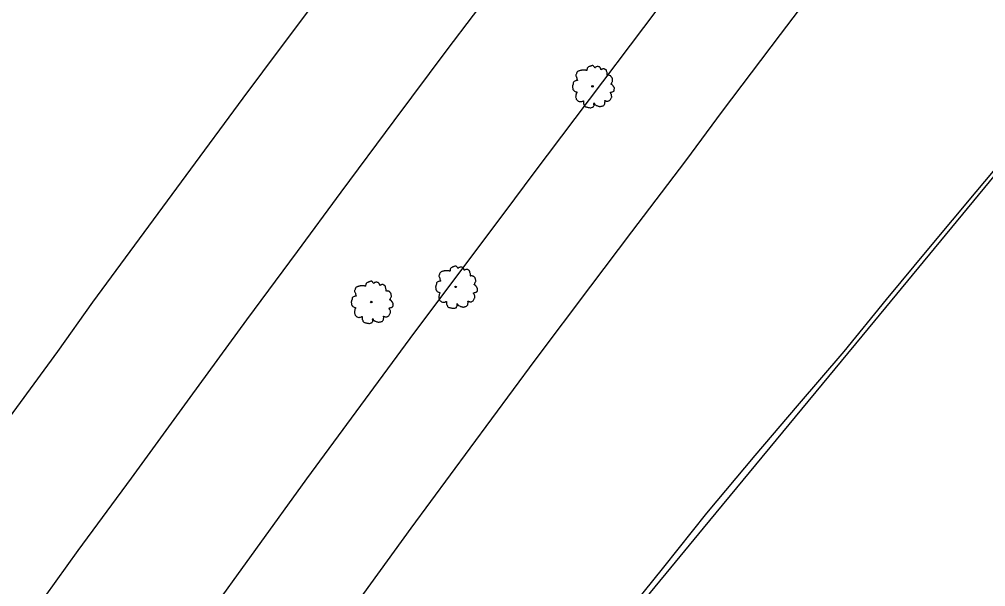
# Model space of a CAD drawing. Extents: x 2161152 to 2175754, y 602179 to 617749.
# Drawn here: x 2162520.6 to 2162771.2, y 604578.1 to 604725.4 of the extents above; entities that cross this region are included whole.
import ezdxf

# ---------------------------------------------------------------- set-up
doc = ezdxf.new("R2010")
doc.units = 0
for name, color, linetype in [('RD_EX_Fence_Other', 7, 'Continuous'), ('RD_EX_GuardRail', 7, 'Continuous'), ('RD_EX_Road', 7, 'Continuous'), ('RD_EX_VEG', 7, 'Continuous')]:
    doc.layers.add(name, color=color, linetype=linetype)

msp = doc.modelspace()

# ---------------------------------------------------------------- linework, layer by layer
at = {"layer": 'RD_EX_Fence_Other'}
msp.add_lwpolyline([(2162232.38, 604067.21), (2162284.43, 604150.47), (2162337.26, 604232.38), (2162363.46, 604272.19), (2162397.57, 604323.62), (2162428.9, 604370.18), (2162461.59, 604418.14), (2162486.44, 604453.93), (2162511.5, 604489.58), (2162532.17, 604518.67), (2162568.74, 604569.4), (2162595.2, 604606.09), (2162621.99, 604642.55), (2162649.09, 604678.78), (2162654.18, 604685.5), (2162696.93, 604742.36), (2162714.01, 604764.54), (2162730.82, 604786.76), (2162752.93, 604817.73)], dxfattribs=at)
at = {"layer": 'RD_EX_GuardRail'}
msp.add_lwpolyline([(2162410.86, 604221.6), (2162423.58, 604241.24), (2162436.52, 604261.5), (2162455.96, 604291.03), (2162465.32, 604305.06), (2162476.07, 604320.04), (2162487.77, 604335.61), (2162503, 604355.55), (2162518.86, 604375.27), (2162539.4, 604400.66), (2162567.97, 604435.6), (2162587.65, 604459.27), (2162616.38, 604494.1), (2162656.02, 604542.19), (2162698.03, 604593.25), (2162742.48, 604647.09), (2162786.5, 604700.51), (2162813.97, 604733.95), (2162832.09, 604756.01), (2162864.31, 604795.24), (2162885.61, 604820.67)], dxfattribs=at)
at = {"layer": 'RD_EX_Road'}
for points in [[(2162767.97, 604950.38), (2162756.2, 604935.54), (2162744.21, 604920.48), (2162734.6, 604908.14), (2162721.18, 604891.12), (2162711.26, 604878.53), (2162697.66, 604861.31), (2162688.27, 604849.32), (2162677.56, 604835.55), (2162668.18, 604823.5), (2162659.74, 604812.49), (2162645.44, 604793.81), (2162635.81, 604781.16), (2162626.6, 604768.89), (2162613.62, 604751.7), (2162603.46, 604738.22), (2162588.8, 604718.57), (2162578.58, 604704.87), (2162563.77, 604684.87), (2162552.93, 604670.07), (2162539.57, 604651.93), (2162530.46, 604639.17), (2162517.24, 604621.03)], [(2162521.64, 604567.61), (2162535.9, 604587.44), (2162549.67, 604606.29), (2162564.92, 604627.22), (2162579.63, 604647.35), (2162592.71, 604665.12), (2162604.05, 604680.52), (2162617.82, 604699.05), (2162631.57, 604717.45), (2162645.22, 604735.52), (2162661.01, 604756.48), (2162673.06, 604772.4), (2162687.44, 604791.33), (2162701.84, 604810.09), (2162715.57, 604827.68), (2162721.91, 604836.02), (2162728.8, 604844.9), (2162736.16, 604854.24), (2162747.33, 604868.28), (2162761.13, 604885.86), (2162772.62, 604900.31)], [(2162776.25, 604797.31), (2162766.81, 604785.26), (2162758.66, 604774.75), (2162746.73, 604759.2), (2162738.03, 604747.92), (2162725.92, 604732.02), (2162717.91, 604721.44), (2162702.88, 604701.5), (2162693.37, 604688.66), (2162679.41, 604670.16), (2162668.71, 604656.08), (2162654.33, 604636.85), (2162637.45, 604614.02), (2162622.19, 604593.31), (2162605.59, 604570.34)], [(2162674.51, 604566.73), (2162687.73, 604583.13), (2162698.94, 604597.17), (2162711.49, 604612.16), (2162722.42, 604625), (2162734.51, 604639.17), (2162745.49, 604652.62), (2162756.46, 604665.89), (2162768.79, 604680.58), (2162782.23, 604696.69)]]:
    msp.add_lwpolyline(points, dxfattribs=at)
at = {"layer": 'RD_EX_VEG'}
for centre, radius in [((2162669.27, 604707.97), 0.188), ((2162669.26, 604707.96), 0.000075), ((2162633.77, 604655.9), 0.188), ((2162633.76, 604655.89), 0.000075), ((2162611.89, 604651.98), 0.188), ((2162611.88, 604651.97), 0.000075)]:
    msp.add_circle(centre, radius, dxfattribs=at)
for points in [[(2162669.37, 604713.35), (2162669.15, 604713.37), (2162668.9, 604713.29), (2162668.71, 604713.22), (2162668.55, 604713.16), (2162668.38, 604713.09), (2162668.15, 604712.96), (2162667.98, 604712.81), (2162667.89, 604712.62), (2162667.85, 604712.45), (2162667.82, 604712.24), (2162667.82, 604712.11), (2162667.72, 604712.09), (2162667.61, 604712.11), (2162667.42, 604712.17), (2162667.23, 604712.17), (2162667.05, 604712.17), (2162666.78, 604712.15), (2162666.52, 604712.15), (2162666.32, 604712.11), (2162666.07, 604712.07), (2162665.79, 604711.98), (2162665.53, 604711.89), (2162665.3, 604711.7), (2162665.12, 604711.34), (2162665.02, 604711.08), (2162664.91, 604710.89), (2162665.02, 604710.56), (2162665.15, 604710.29), (2162665.17, 604710.14), (2162665.23, 604709.83), (2162665.3, 604709.66), (2162665.4, 604709.51), (2162665.34, 604709.49), (2162665.06, 604709.45), (2162664.84, 604709.38), (2162664.52, 604709.21), (2162664.35, 604709.04), (2162664.27, 604708.79), (2162664.25, 604708.53), (2162664.18, 604708.38), (2162664.12, 604708.18), (2162664.1, 604708.12), (2162664.07, 604707.88), (2162664.14, 604707.54), (2162664.16, 604707.28), (2162664.25, 604707.11), (2162664.37, 604706.98), (2162664.5, 604706.79), (2162664.8, 604706.62), (2162665.04, 604706.55), (2162665.19, 604706.53), (2162665.06, 604706.15), (2162665.02, 604705.89), (2162664.93, 604705.59), (2162664.93, 604705.53), (2162664.89, 604705.18), (2162665, 604704.93), (2162665.06, 604704.65), (2162665.19, 604704.48), (2162665.4, 604704.26), (2162665.64, 604704.09), (2162666.02, 604704), (2162666.32, 604704.02), (2162666.75, 604704.15), (2162666.93, 604704.2), (2162666.92, 604704.07), (2162666.93, 604703.79), (2162666.93, 604703.47), (2162667.05, 604703.23), (2162667.12, 604703.02), (2162667.23, 604702.83), (2162667.48, 604702.67), (2162667.78, 604702.61), (2162668.1, 604702.5), (2162668.43, 604702.44), (2162668.81, 604702.42), (2162669.26, 604702.53), (2162669.46, 604702.63), (2162669.54, 604702.76), (2162669.69, 604703.04), (2162669.65, 604703.21), (2162669.67, 604703.66), (2162669.75, 604703.53), (2162669.88, 604703.27), (2162670.25, 604703.04), (2162670.55, 604702.91), (2162670.91, 604702.8), (2162671.13, 604702.74), (2162671.49, 604702.8), (2162671.77, 604702.85), (2162672.05, 604702.95), (2162672.28, 604703.15), (2162672.41, 604703.36), (2162672.44, 604703.57), (2162672.5, 604703.85), (2162672.54, 604703.98)], [(2162672.54, 604703.98), (2162672.48, 604704.11), (2162672.44, 604704.3), (2162672.5, 604704.28), (2162672.63, 604704.24), (2162672.84, 604704.15), (2162673.01, 604704.09), (2162673.25, 604704.11), (2162673.46, 604704.18), (2162673.79, 604704.39), (2162674, 604704.75), (2162674.21, 604705.05), (2162674.26, 604705.29), (2162674.22, 604705.46), (2162674.21, 604705.83), (2162674.06, 604706.02), (2162674.02, 604706.11), (2162673.94, 604706.41), (2162674, 604706.45), (2162674.21, 604706.49), (2162674.49, 604706.58), (2162674.69, 604706.68), (2162674.86, 604706.81), (2162674.92, 604706.98), (2162674.9, 604707.28), (2162674.94, 604707.58), (2162674.88, 604707.69), (2162674.81, 604707.8), (2162674.75, 604707.95), (2162674.64, 604708.06), (2162674.56, 604708.18), (2162674.49, 604708.25), (2162674.39, 604708.36), (2162674.26, 604708.46), (2162674.15, 604708.49), (2162674.11, 604708.61), (2162674.22, 604708.76), (2162674.26, 604708.83), (2162674.28, 604709), (2162674.45, 604709.26), (2162674.49, 604709.56), (2162674.45, 604709.88), (2162674.41, 604710.09), (2162674.3, 604710.29), (2162674.15, 604710.48), (2162674.06, 604710.61), (2162673.92, 604710.71), (2162673.68, 604710.8), (2162673.49, 604710.84), (2162673.23, 604710.84), (2162673.08, 604710.87), (2162673.1, 604710.91), (2162673.1, 604711.02), (2162673.1, 604711.23), (2162673.04, 604711.57), (2162672.93, 604711.94), (2162672.93, 604711.96), (2162672.86, 604712.15), (2162672.69, 604712.3), (2162672.56, 604712.37), (2162672.41, 604712.47), (2162672.22, 604712.49), (2162671.99, 604712.49), (2162671.79, 604712.45), (2162671.64, 604712.37), (2162671.51, 604712.28), (2162671.45, 604712.39), (2162671.38, 604712.62), (2162671.34, 604712.73), (2162671.23, 604712.86), (2162671.06, 604713.01), (2162670.72, 604713.11), (2162670.25, 604713.05), (2162670.03, 604712.9), (2162669.91, 604712.77), (2162669.88, 604712.86), (2162669.73, 604713.01), (2162669.65, 604713.14), (2162669.52, 604713.24), (2162669.41, 604713.31), (2162669.33, 604713.35)], [(2162633.87, 604661.28), (2162633.64, 604661.3), (2162633.4, 604661.22), (2162633.21, 604661.15), (2162633.04, 604661.09), (2162632.87, 604661.01), (2162632.65, 604660.88), (2162632.48, 604660.73), (2162632.39, 604660.55), (2162632.35, 604660.38), (2162632.31, 604660.17), (2162632.31, 604660.04), (2162632.22, 604660.02), (2162632.1, 604660.04), (2162631.92, 604660.1), (2162631.73, 604660.1), (2162631.54, 604660.1), (2162631.28, 604660.08), (2162631.02, 604660.08), (2162630.81, 604660.04), (2162630.57, 604660), (2162630.29, 604659.91), (2162630.02, 604659.82), (2162629.8, 604659.63), (2162629.61, 604659.27), (2162629.52, 604659.01), (2162629.41, 604658.82), (2162629.52, 604658.48), (2162629.65, 604658.22), (2162629.67, 604658.07), (2162629.72, 604657.75), (2162629.8, 604657.59), (2162629.89, 604657.44), (2162629.84, 604657.42), (2162629.56, 604657.38), (2162629.33, 604657.3), (2162629.01, 604657.14), (2162628.84, 604656.97), (2162628.77, 604656.72), (2162628.75, 604656.46), (2162628.67, 604656.31), (2162628.62, 604656.1), (2162628.6, 604656.05), (2162628.56, 604655.8), (2162628.64, 604655.47), (2162628.66, 604655.2), (2162628.75, 604655.04), (2162628.86, 604654.91), (2162628.99, 604654.72), (2162629.29, 604654.55), (2162629.54, 604654.47), (2162629.69, 604654.46), (2162629.56, 604654.08), (2162629.52, 604653.82), (2162629.42, 604653.52), (2162629.42, 604653.46), (2162629.39, 604653.11), (2162629.5, 604652.86), (2162629.56, 604652.58), (2162629.69, 604652.41), (2162629.89, 604652.19), (2162630.14, 604652.02), (2162630.51, 604651.93), (2162630.81, 604651.94), (2162631.24, 604652.08), (2162631.43, 604652.13), (2162631.41, 604652), (2162631.43, 604651.72), (2162631.43, 604651.4), (2162631.54, 604651.16), (2162631.62, 604650.95), (2162631.73, 604650.76), (2162631.97, 604650.59), (2162632.27, 604650.54), (2162632.59, 604650.43), (2162632.93, 604650.37), (2162633.3, 604650.35), (2162633.75, 604650.46), (2162633.96, 604650.56), (2162634.03, 604650.69), (2162634.18, 604650.97), (2162634.15, 604651.14), (2162634.17, 604651.59), (2162634.24, 604651.46), (2162634.37, 604651.19), (2162634.75, 604650.97), (2162635.05, 604650.84), (2162635.4, 604650.73), (2162635.63, 604650.67), (2162635.98, 604650.73), (2162636.27, 604650.78), (2162636.55, 604650.88), (2162636.77, 604651.08), (2162636.9, 604651.29), (2162636.94, 604651.49), (2162637, 604651.78), (2162637.03, 604651.91)], [(2162637.03, 604651.91), (2162636.98, 604652.04), (2162636.94, 604652.22), (2162637, 604652.21), (2162637.13, 604652.17), (2162637.33, 604652.08), (2162637.5, 604652.02), (2162637.75, 604652.04), (2162637.95, 604652.11), (2162638.29, 604652.32), (2162638.5, 604652.67), (2162638.7, 604652.97), (2162638.76, 604653.22), (2162638.72, 604653.39), (2162638.7, 604653.76), (2162638.55, 604653.95), (2162638.51, 604654.04), (2162638.44, 604654.34), (2162638.5, 604654.38), (2162638.7, 604654.42), (2162638.98, 604654.51), (2162639.19, 604654.61), (2162639.36, 604654.74), (2162639.41, 604654.91), (2162639.4, 604655.2), (2162639.43, 604655.5), (2162639.38, 604655.62), (2162639.3, 604655.73), (2162639.25, 604655.88), (2162639.13, 604655.99), (2162639.06, 604656.1), (2162638.98, 604656.18), (2162638.89, 604656.29), (2162638.76, 604656.39), (2162638.65, 604656.42), (2162638.61, 604656.54), (2162638.72, 604656.69), (2162638.76, 604656.76), (2162638.78, 604656.93), (2162638.95, 604657.19), (2162638.98, 604657.49), (2162638.95, 604657.81), (2162638.91, 604658.02), (2162638.8, 604658.22), (2162638.65, 604658.41), (2162638.55, 604658.54), (2162638.42, 604658.63), (2162638.18, 604658.73), (2162637.99, 604658.77), (2162637.73, 604658.77), (2162637.58, 604658.8), (2162637.6, 604658.84), (2162637.6, 604658.95), (2162637.6, 604659.16), (2162637.54, 604659.5), (2162637.43, 604659.87), (2162637.43, 604659.89), (2162637.35, 604660.08), (2162637.18, 604660.23), (2162637.05, 604660.3), (2162636.9, 604660.4), (2162636.71, 604660.42), (2162636.49, 604660.42), (2162636.28, 604660.38), (2162636.13, 604660.3), (2162636, 604660.21), (2162635.95, 604660.32), (2162635.87, 604660.55), (2162635.83, 604660.66), (2162635.72, 604660.79), (2162635.55, 604660.94), (2162635.22, 604661.03), (2162634.75, 604660.98), (2162634.52, 604660.83), (2162634.41, 604660.7), (2162634.37, 604660.79), (2162634.22, 604660.94), (2162634.15, 604661.07), (2162634.02, 604661.16), (2162633.9, 604661.24), (2162633.83, 604661.28)], [(2162611.99, 604657.36), (2162611.76, 604657.37), (2162611.52, 604657.3), (2162611.33, 604657.22), (2162611.16, 604657.17), (2162610.99, 604657.09), (2162610.77, 604656.96), (2162610.6, 604656.81), (2162610.51, 604656.62), (2162610.47, 604656.46), (2162610.43, 604656.25), (2162610.43, 604656.12), (2162610.34, 604656.1), (2162610.23, 604656.12), (2162610.04, 604656.18), (2162609.85, 604656.18), (2162609.66, 604656.18), (2162609.4, 604656.16), (2162609.14, 604656.16), (2162608.93, 604656.12), (2162608.69, 604656.08), (2162608.41, 604655.99), (2162608.15, 604655.89), (2162607.92, 604655.71), (2162607.73, 604655.35), (2162607.64, 604655.09), (2162607.53, 604654.9), (2162607.64, 604654.56), (2162607.77, 604654.3), (2162607.79, 604654.15), (2162607.85, 604653.83), (2162607.92, 604653.66), (2162608.01, 604653.51), (2162607.96, 604653.5), (2162607.68, 604653.46), (2162607.45, 604653.38), (2162607.13, 604653.21), (2162606.96, 604653.05), (2162606.89, 604652.8), (2162606.87, 604652.54), (2162606.8, 604652.39), (2162606.74, 604652.18), (2162606.72, 604652.13), (2162606.68, 604651.88), (2162606.76, 604651.55), (2162606.78, 604651.28), (2162606.87, 604651.11), (2162606.98, 604650.98), (2162607.11, 604650.8), (2162607.41, 604650.63), (2162607.66, 604650.55), (2162607.81, 604650.53), (2162607.68, 604650.16), (2162607.64, 604649.9), (2162607.55, 604649.6), (2162607.55, 604649.54), (2162607.51, 604649.18), (2162607.62, 604648.94), (2162607.68, 604648.66), (2162607.81, 604648.49), (2162608.01, 604648.27), (2162608.26, 604648.1), (2162608.63, 604648), (2162608.93, 604648.02), (2162609.36, 604648.15), (2162609.55, 604648.21), (2162609.53, 604648.08), (2162609.55, 604647.8), (2162609.55, 604647.48), (2162609.66, 604647.24), (2162609.74, 604647.03), (2162609.85, 604646.84), (2162610.09, 604646.67), (2162610.39, 604646.62), (2162610.71, 604646.5), (2162611.05, 604646.45), (2162611.43, 604646.43), (2162611.87, 604646.54), (2162612.08, 604646.64), (2162612.16, 604646.77), (2162612.31, 604647.05), (2162612.27, 604647.22), (2162612.29, 604647.67), (2162612.36, 604647.54), (2162612.49, 604647.27), (2162612.87, 604647.05), (2162613.17, 604646.92), (2162613.52, 604646.8), (2162613.75, 604646.75), (2162614.11, 604646.8), (2162614.39, 604646.86), (2162614.67, 604646.95), (2162614.89, 604647.16), (2162615.02, 604647.37), (2162615.06, 604647.57), (2162615.12, 604647.85), (2162615.15, 604647.98)], [(2162615.15, 604647.98), (2162615.1, 604648.12), (2162615.06, 604648.3), (2162615.12, 604648.28), (2162615.25, 604648.25), (2162615.45, 604648.15), (2162615.62, 604648.1), (2162615.87, 604648.12), (2162616.07, 604648.19), (2162616.41, 604648.4), (2162616.62, 604648.75), (2162616.82, 604649.05), (2162616.88, 604649.3), (2162616.84, 604649.47), (2162616.82, 604649.84), (2162616.67, 604650.03), (2162616.64, 604650.12), (2162616.56, 604650.42), (2162616.62, 604650.46), (2162616.82, 604650.5), (2162617.1, 604650.59), (2162617.31, 604650.68), (2162617.48, 604650.82), (2162617.53, 604650.98), (2162617.52, 604651.28), (2162617.55, 604651.58), (2162617.5, 604651.7), (2162617.42, 604651.81), (2162617.37, 604651.96), (2162617.25, 604652.07), (2162617.18, 604652.18), (2162617.1, 604652.26), (2162617.01, 604652.37), (2162616.88, 604652.46), (2162616.77, 604652.5), (2162616.73, 604652.61), (2162616.84, 604652.76), (2162616.88, 604652.84), (2162616.9, 604653.01), (2162617.07, 604653.27), (2162617.1, 604653.57), (2162617.07, 604653.89), (2162617.03, 604654.09), (2162616.92, 604654.3), (2162616.77, 604654.49), (2162616.67, 604654.62), (2162616.54, 604654.71), (2162616.3, 604654.81), (2162616.11, 604654.84), (2162615.85, 604654.84), (2162615.7, 604654.88), (2162615.72, 604654.92), (2162615.72, 604655.03), (2162615.72, 604655.24), (2162615.66, 604655.58), (2162615.55, 604655.95), (2162615.55, 604655.97), (2162615.47, 604656.16), (2162615.3, 604656.31), (2162615.17, 604656.38), (2162615.02, 604656.48), (2162614.84, 604656.49), (2162614.61, 604656.49), (2162614.41, 604656.46), (2162614.26, 604656.38), (2162614.12, 604656.29), (2162614.07, 604656.4), (2162613.99, 604656.62), (2162613.96, 604656.74), (2162613.84, 604656.87), (2162613.67, 604657.02), (2162613.34, 604657.11), (2162612.87, 604657.06), (2162612.64, 604656.91), (2162612.53, 604656.77), (2162612.49, 604656.87), (2162612.34, 604657.02), (2162612.27, 604657.15), (2162612.14, 604657.24), (2162612.02, 604657.32), (2162611.95, 604657.36)]]:
    msp.add_spline(points, degree=3, dxfattribs=at)

doc.saveas('drawing.dxf')
